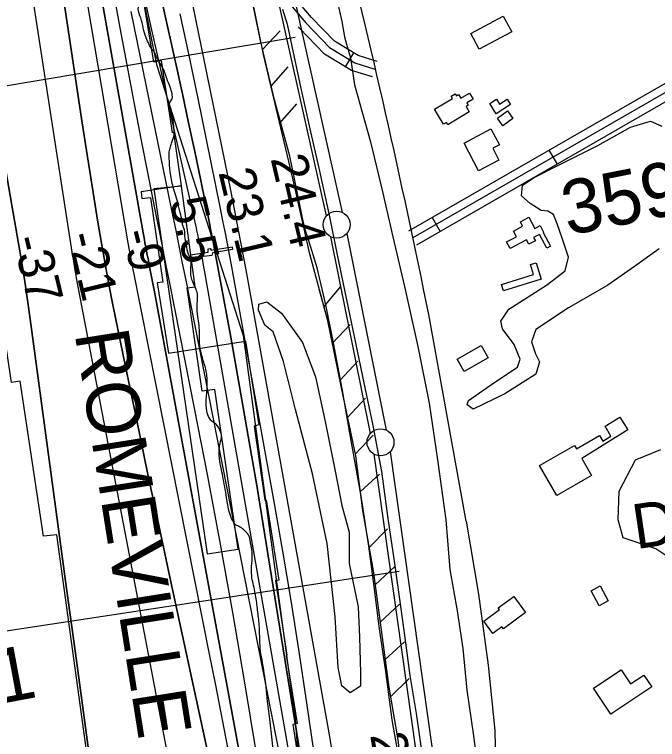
# Model space of a CAD drawing. Extents: x 3419139 to 3457078, y 540382 to 565875.
# Drawn here: x 3439968 to 3441162, y 549858 to 551203 of the extents above; entities that cross this region are included whole.
import ezdxf

# ---------------------------------------------------------------- set-up
doc = ezdxf.new("R2010")
doc.units = 0
for name, color, linetype in [('V-BLDG-OTLN', 7, 'Continuous'), ('V-CHAN-DOCK', 7, 'Continuous'), ('V-CHAN-NAID', 7, 'Continuous'), ('V-FLOD-BASE', 7, 'Continuous'), ('V-LEVE-TOET', 7, 'Continuous'), ('V-RIVR-EDGE', 7, 'Continuous'), ('V-RIVR-RANG', 7, 'Continuous'), ('V-RIVR-RANG-IDEN', 7, 'Continuous'), ('V-ROAD-CNTR', 7, 'Continuous'), ('V-RRAP-FSHR', 7, 'Continuous'), ('V-RRAP-RVMT', 7, 'Continuous'), ('V-RRAP-RVMT-IDEN', 7, 'Continuous'), ('V-SITE-VEGE', 7, 'Continuous'), ('V-SURV-IDEN', 7, 'Continuous'), ('V-SURV-LINE', 7, 'Continuous'), ('V-TOPO-DPTH', 7, 'Continuous'), ('V-TOPO-MINR', 7, 'Continuous'), ('V-TOPO-WATR', 7, 'Continuous')]:
    doc.layers.add(name, color=color, linetype=linetype)

msp = doc.modelspace()

# ---------------------------------------------------------------- linework, layer by layer
at = {"layer": 'V-BLDG-OTLN'}
for points in [[(3440815, 551167.2), (3440875.5, 551199.8), (3440891.2, 551170.7), (3440830.7, 551138.1)], [(3440812.5, 551022.3), (3440772.6, 550998.2), (3440770, 551002.4), (3440764.6, 550999.2), (3440747.7, 551027.1), (3440781, 551047.1), (3440778.7, 551050.9), (3440786.3, 551055.4), (3440788.4, 551051.8), (3440792.5, 551054.3), (3440796.8, 551047.2), (3440812.9, 551056.8), (3440819.6, 551045.7), (3440807.9, 551038.6), (3440810.5, 551034.2), (3440806.7, 551031.9)], [(3440862.3, 551018.6), (3440850.3, 551037.3), (3440862.8, 551045.3), (3440868.4, 551036.6), (3440882.5, 551045.8), (3440889, 551035.7)], [(3440883.3, 551023.7), (3440893.5, 551009.8), (3440875, 550996.2), (3440864.8, 551010.1)], [(3440829.7, 550912.8), (3440802.7, 550964), (3440852.6, 550990.4), (3440868.2, 550960.9), (3440855.9, 550954.4), (3440867.4, 550932.7)], [(3440923.1, 550826.4), (3440934.1, 550805.7), (3440943.9, 550810.9), (3440950.3, 550798.8), (3440949.3, 550798.3), (3440962.9, 550772.9), (3440956.3, 550769.4), (3440942.8, 550794.8), (3440931.9, 550789), (3440935.2, 550782.8), (3440922.9, 550776.3), (3440918.4, 550784.8), (3440888.2, 550768.7), (3440881.7, 550780.8), (3440899.9, 550790.4), (3440894.4, 550800.9), (3440911.5, 550810), (3440907.2, 550818)], [(3440946.1, 550711.5), (3440875.9, 550689.7), (3440872.1, 550701.7), (3440931.9, 550720.3), (3440926.2, 550738.8), (3440936.7, 550742)], [(3440847.6, 550565.6), (3440802.9, 550540.2), (3440789.8, 550563.1), (3440834.6, 550588.5)], [(3440942.9, 550365.8), (3441007.6, 550403.3), (3441011.3, 550396.9), (3441054.2, 550421.8), (3441060.6, 550411.2), (3441075.3, 550420.4), (3441064.4, 550438.6), (3441091.6, 550455.4), (3441106.5, 550432.1), (3441021.2, 550378.9), (3441039.5, 550347.3), (3440975.2, 550310)], [(3441055.3, 550142.5), (3441070.3, 550114.7), (3441053.7, 550105.7), (3441038.7, 550133.5)], [(3440894.9, 550123), (3440916.7, 550093.2), (3440875.7, 550063.1), (3440873, 550066.8), (3440856, 550054.3), (3440839.3, 550077.2), (3440868.6, 550098.7), (3440866.3, 550102.1)], [(3441151, 549955), (3441074.9, 549904.6), (3441043.1, 549952.6), (3441094.3, 549986.5), (3441111.4, 549960.6), (3441136.4, 549977.1)]]:
    msp.add_lwpolyline(points, close=True, dxfattribs=at)
at = {"layer": 'V-CHAN-DOCK'}
for points in [[(3440227, 550879), (3440325.8, 550202), (3440383.3, 550210.4), (3440340.3, 550507), (3440316.7, 550503.6), (3440288.9, 550695.5), (3440303.8, 550697.7), (3440277.9, 550884.1), (3440227, 550879)], [(3440295.1, 550756.9), (3440327.7, 550761.8), (3440327.6, 550768.2), (3440331.6, 550768.8), (3440333.5, 550765.3), (3440372, 550771.6), (3440373, 550766.6), (3440335.6, 550760.6), (3440334.2, 550755.3), (3440324.6, 550754.5), (3440295.9, 550751.6), (3440295.1, 550756.9)]]:
    msp.add_lwpolyline(points, dxfattribs=at)
at = {"layer": 'V-FLOD-BASE'}
msp.add_lwpolyline([(3440465.6, 551212.6), (3440474.2, 551184.5), (3440498.1, 551073.8), (3440517.8, 550985.3), (3440533.4, 550917.4), (3440551.4, 550833.4), (3440567, 550756.7), (3440584.7, 550673), (3440598.6, 550605), (3440616.7, 550519.1), (3440633.3, 550440.2), (3440649.4, 550354.5), (3440661, 550267.7), (3440672.9, 550188.5), (3440682.8, 550118.1), (3440693, 550045.9), (3440702.1, 549976.5), (3440714, 549906), (3440725.6, 549823.7)], dxfattribs=at)
at = {"layer": 'V-LEVE-TOET'}
for points in [[(3440167.9, 553038.6), (3440182.9, 552971.3), (3440206.5, 552869.9), (3440229.5, 552781.3), (3440250.6, 552681), (3440277.4, 552552.9), (3440304.9, 552431.2), (3440328.2, 552326.7), (3440346.4, 552235.3), (3440367.8, 552133.6), (3440389.9, 552031), (3440415.2, 551920.6), (3440438.8, 551818.5), (3440464.3, 551705.3), (3440484.8, 551610.8), (3440506.1, 551517.8), (3440527.5, 551415.2), (3440545.7, 551326.4), (3440564.3, 551242.3), (3440575.7, 551189.9), (3440580.9, 551161.3)], [(3440680.5, 549831.5), (3440669.5, 549894.3), (3440657.6, 549983.7), (3440645.5, 550063), (3440635.6, 550141.7), (3440625.7, 550216.2), (3440611.9, 550309.3), (3440590.9, 550426.2), (3440577.1, 550505.2), (3440560.2, 550593.2), (3440546.3, 550664.1), (3440530.2, 550732.5), (3440517.7, 550773.1), (3440506.3, 550807.3), (3440496.9, 550855.5), (3440479.2, 550939.6), (3440451.1, 551044.2), (3440424.8, 551154.6), (3440411.5, 551219.9)], [(3440580.9, 551161.3), (3440584.5, 551147.4), (3440592, 551122.6), (3440599.2, 551071.9)], [(3440599.2, 551071.9), (3440628.9, 550966.2), (3440651.7, 550871.5), (3440670.6, 550790.2), (3440692.2, 550698.2), (3440716.9, 550587), (3440738.2, 550481.3), (3440753.1, 550376.5), (3440769.1, 550265.2), (3440776.1, 550172.8), (3440789.7, 550096), (3440800.2, 550026.5), (3440808.1, 549949.1), (3440819.4, 549868.4), (3440823.5, 549841)]]:
    msp.add_lwpolyline(points, dxfattribs=at)
at = {"layer": 'V-RIVR-EDGE'}
msp.add_spline([(3440606.5, 548542), (3440606.2, 548567.3), (3440602.8, 548588.8), (3440599.6, 548602.9), (3440598.6, 548615.3), (3440596.9, 548630.4), (3440593.4, 548648.4), (3440585, 548681.9), (3440580.8, 548696.7), (3440577.3, 548705.2), (3440573.8, 548711.9), (3440574.2, 548719.3), (3440574.9, 548725.6), (3440572.5, 548739), (3440569.7, 548758.4), (3440569.8, 548774.6), (3440568.4, 548805.6), (3440568.5, 548828.2), (3440566.4, 548832.8), (3440561.1, 548843), (3440560.8, 548848.3), (3440560.8, 548854.6), (3440560.5, 548859.6), (3440561.9, 548864.1), (3440565.4, 548871.5), (3440566.5, 548880.3), (3440566.2, 548891.3), (3440563.4, 548894.8), (3440561.3, 548896.9), (3440560.6, 548898.3), (3440558.8, 548902.2), (3440558.5, 548910.7), (3440559.2, 548920.9), (3440561.7, 548937.1), (3440562.4, 548945.5), (3440562.4, 548952.6), (3440561.8, 548959.3), (3440559.7, 548969.1), (3440557.6, 548979), (3440555.5, 548989.9), (3440553, 548999.8), (3440549.9, 549013.6), (3440549.9, 549021.7), (3440550, 549031.9), (3440548.9, 549037.9), (3440547.2, 549043.2), (3440545.1, 549050.9), (3440542.7, 549081.6), (3440541.7, 549102.7), (3440541.4, 549115.8), (3440539.6, 549121.4), (3440538.2, 549126.4), (3440533.7, 549164.8), (3440530.3, 549193.7), (3440527.5, 549221.9), (3440525.8, 549236), (3440521.2, 549247.6), (3440520.9, 549255.4), (3440519.2, 549278.3), (3440518.5, 549290.3), (3440515.4, 549308.2), (3440514.4, 549315.3), (3440513.7, 549332.9), (3440512.7, 549345.6), (3440510.6, 549348.8), (3440510.6, 549351.9), (3440510.6, 549355.5), (3440510.9, 549359), (3440510.2, 549361.5), (3440507.1, 549368.5), (3440511, 549374.1), (3440511.3, 549378.4), (3440511, 549384), (3440507.9, 549405.9), (3440505.1, 549431.6), (3440503.1, 549458.4), (3440503.2, 549487.3), (3440501.4, 549504.5), (3440495.9, 549538.4), (3440492.1, 549561), (3440488.2, 549573.3), (3440484, 549584.9), (3440480.9, 549598.7), (3440479.9, 549608.6), (3440479.5, 549619.1), (3440476.7, 549636.4), (3440475, 549654.4), (3440466, 549699.9), (3440462.2, 549718.9), (3440459.4, 549740.7), (3440458, 549745.3), (3440454.6, 549780.2), (3440451.1, 549806), (3440446.6, 549857.1), (3440441.5, 549900.4), (3440437, 549938.1), (3440435.9, 549948.7), (3440428.7, 549999.8), (3440424.8, 550021.7), (3440423.5, 550042.1), (3440422.2, 550073.5), (3440419.1, 550101), (3440415.2, 550128.5), (3440409, 550157.7), (3440408, 550174.3), (3440409.4, 550193.7), (3440408.7, 550210.2), (3440405.6, 550227.2), (3440403.9, 550234.9), (3440395.8, 550244.4), (3440387, 550251.5), (3440378.6, 550256.1), (3440372.9, 550264.2), (3440367, 550279), (3440361.8, 550306.2), (3440354.8, 550346), (3440348.9, 550377.8), (3440347.9, 550389.7), (3440349, 550403.1), (3440352.5, 550418.3), (3440352.5, 550423.6), (3440351.1, 550427.4), (3440341.7, 550443), (3440332.5, 550450), (3440330.1, 550453.6), (3440325.2, 550467), (3440324.2, 550488.8), (3440325.3, 550503.3), (3440325.7, 550521.2), (3440325, 550535.3), (3440320.4, 550554.4), (3440313.8, 550578.3), (3440311.7, 550592.1), (3440311.8, 550613.2), (3440308, 550646.7), (3440307.7, 550672.1), (3440307.7, 550684.4), (3440304.2, 550695.4), (3440300.4, 550703.8), (3440296.5, 550714.4), (3440295.5, 550723.9), (3440295.9, 550738.4), (3440295.9, 550747.5), (3440291.4, 550757.4), (3440287.5, 550775.4), (3440284.4, 550791.6), (3440282.7, 550806.4), (3440279.9, 550812.8), (3440279.9, 550816.6), (3440276.7, 550830.7), (3440272.2, 550850.1), (3440262.8, 550882.2), (3440257.2, 550910.8), (3440255.5, 550936.2), (3440255.5, 550947.8), (3440257.7, 550957.3), (3440260.5, 550966.1), (3440264.4, 550979.8), (3440264.1, 550991.1), (3440262, 551009.8), (3440258.5, 551023.5), (3440256.4, 551033.4), (3440256.5, 551038.7), (3440260.7, 551046.4), (3440260.7, 551055.2), (3440257.2, 551067.9), (3440250.9, 551083.8), (3440245.7, 551098.3), (3440234.1, 551119.4), (3440230.2, 551127.6), (3440228.1, 551132.5), (3440221.5, 551140.3), (3440218.3, 551147), (3440212.4, 551159.7), (3440202.6, 551196.3), (3440198, 551213.3), (3440198.1, 551219.3), (3440197.4, 551227.4), (3440196.7, 551237.6), (3440192.8, 551245.7), (3440189.7, 551257), (3440187.3, 551269), (3440183.1, 551289.4), (3440182.4, 551301.7), (3440179.6, 551313.7), (3440175.4, 551332.4), (3440174.1, 551344.8), (3440172.7, 551357.1), (3440172.3, 551367.7), (3440172, 551383.2), (3440172.4, 551398.3), (3440171.1, 551413.5), (3440170, 551424.1), (3440167.9, 551425.8), (3440162.6, 551434.3), (3440159.9, 551454.4), (3440156, 551470.6), (3440152.9, 551490.3), (3440152.9, 551495.3), (3440155.8, 551496.3), (3440155.4, 551498.8), (3440149.8, 551521.4), (3440146.3, 551534.8), (3440142.2, 551559.1)], degree=3, dxfattribs=at)
at = {"layer": 'V-RIVR-RANG'}
for p, q in [((3440489.4, 551159.9), (3439641.3, 551017.5)), ((3440682.3, 550169.1), (3439832, 550040.4))]:
    msp.add_line(p, q, dxfattribs=at)
at = {"layer": 'V-ROAD-CNTR'}
for p, q in [((3440582.5, 551105.7), (3440598.1, 551131.4)), ((3440960.3, 550950.9), (3440975.3, 550924.9)), ((3440743.6, 550826.2), (3440758.6, 550800.2))]:
    msp.add_line(p, q, dxfattribs=at)
for points in [[(3440354.5, 551240.8), (3440358.8, 551284.2), (3440379.5, 551300.1), (3440409.5, 551297.6), (3440432.4, 551274), (3440469.1, 551234), (3440508.7, 551187.3), (3440552.9, 551141.2), (3440599.8, 551112.8), (3440636.9, 551101.3)], [(3440641.4, 551115.7), (3440606, 551126.6), (3440562.4, 551153), (3440519.8, 551197.3), (3440488, 551234.9)], [(3440632.5, 551087), (3440593.6, 551099), (3440543.4, 551129.4), (3440497.5, 551177.2), (3440495.1, 551180.1)], [(3440700.3, 550801.3), (3441275.5, 551132.3)], [(3441283.2, 551119.5), (3440707.8, 550788.3)], [(3440715.3, 550775.3), (3441291, 551106.7)], [(3440806.5, 550262.5), (3440737.2, 550646.1)], [(3440806.5, 550262.5), (3440829.5, 550127), (3440847.5, 549995.6), (3440859.7, 549874.2), (3440863.2, 549721.4), (3440874.4, 549522.6), (3440885.6, 549368.5), (3440909.1, 549095.1), (3440935, 548822.8), (3440956.6, 548577.1), (3440983.9, 548304.6)]]:
    msp.add_lwpolyline(points, dxfattribs=at)
msp.add_arc((3424382.6, 547337.3), 16685.9, 11.43727, 14.06534, dxfattribs=at)
at = {"layer": 'V-RRAP-FSHR'}
for p, q in [((3440427.8, 551136.9), (3440461.5, 551172.3)), ((3440443.7, 551068.8), (3440476.1, 551105.3)), ((3440459.9, 551000.7), (3440492.4, 551037.2)), ((3440542.3, 550660.6), (3440573.7, 550698)), ((3440557.8, 550592.3), (3440591.4, 550627.8)), ((3440571.9, 550523.8), (3440605.5, 550559.3)), ((3440586.2, 550455.2), (3440619.6, 550490.8)), ((3440600.6, 550386.7), (3440634, 550422.3)), ((3440609.6, 550317.3), (3440645.7, 550350.1)), ((3440626.3, 550213.7), (3440660.7, 550248.4)), ((3440637.7, 550144.7), (3440673.6, 550177.8)), ((3440647, 550075.3), (3440682.9, 550108.4)), ((3440656.3, 550005.9), (3440692.2, 550039)), ((3440666.3, 549936.7), (3440700.9, 549971))]:
    msp.add_line(p, q, dxfattribs=at)
for points in [[(3439977.8, 552420.6), (3440106.4, 551780.9), (3440172.3, 551404.3), (3440232, 551110), (3440392.8, 550607.1), (3440489.2, 549894.4), (3440511.6, 549607.3), (3440513.8, 549359.3), (3440532, 548929.5), (3440619.8, 548305.6), (3440691.1, 548058.6), (3440757.3, 547660.9), (3440767.5, 547537.4), (3440783.9, 547406), (3441072.2, 545849.7)], [(3440402.7, 551274.6), (3440408.7, 551232.2), (3440429.5, 551128.7), (3440484.9, 550895.9), (3440514.6, 550763.6), (3440548.6, 550637.3), (3440574.7, 550510.3), (3440601.1, 550383.9), (3440614, 550282.7)], [(3440402.7, 551274.6), (3440408.7, 551232.2), (3440429.5, 551128.7), (3440467.5, 550968.7)], [(3440533.4, 550693.6), (3440548.6, 550637.3), (3440574.7, 550510.3), (3440601.1, 550383.9), (3440614, 550282.7)], [(3440614, 550282.7), (3440634.7, 550166.5), (3440663.2, 549954.4), (3440680, 549856.7), (3440686, 549803.7), (3440684.6, 549744.2), (3440681.7, 549670.3), (3440687.2, 549581.9), (3440702.8, 549449.4), (3440717.2, 549307.2), (3440726.6, 549169.2), (3440746, 548958.9), (3440764.7, 548717.6), (3440769.3, 548594), (3440791.4, 548435.6)], [(3440614, 550282.7), (3440634.7, 550166.5), (3440663.2, 549954.4), (3440673.2, 549896.5)]]:
    msp.add_lwpolyline(points, dxfattribs=at)
at = {"layer": 'V-RRAP-RVMT'}
for points in [[(3440106.8, 549555.5), (3440110.8, 549556.1), (3440089, 549701.8), (3440119.9, 549706.7), (3440046.8, 550237.4), (3440021.9, 550234.5), (3439978.8, 550522.5), (3439962.8, 550519.8), (3439939.3, 550673.8), (3439942.1, 550674.4), (3439921.8, 550804.9), (3439910.5, 550803.2), (3439869, 551057.2), (3439876.9, 551058.9), (3439860.3, 551163), (3439850.8, 551161.3), (3439834.7, 551249.1)], [(3440204.9, 551240.9), (3440226.1, 551115.1), (3440240.5, 551117.2), (3440260.7, 550983.9), (3440263.1, 550984.6), (3440277.5, 550884.6), (3440203.6, 550873.6), (3440204.8, 550861), (3440220.6, 550863), (3440243.6, 550706.2), (3440233.1, 550704.6), (3440253.9, 550574.6), (3440396.8, 550596.5), (3440421.8, 550441.1), (3440413.3, 550439.1), (3440433.1, 550301.4), (3440435.1, 550301.9), (3440458.6, 550153.4), (3440452.6, 550152.3), (3440474, 550014.2), (3440472.3, 550013.7), (3440493.1, 549887.3), (3440484.7, 549885.6), (3440505.2, 549754.1)]]:
    msp.add_lwpolyline(points, dxfattribs=at)
at = {"layer": 'V-SITE-VEGE'}
for points in [[(3441165, 550768.1), (3441119.4, 550735.4), (3441069.5, 550700.3), (3440996.5, 550658.5), (3440935.7, 550618), (3440927.8, 550595.5), (3440935.6, 550573.1), (3440942.9, 550558.5), (3440936.1, 550535.4), (3440878.3, 550499.1), (3440819.4, 550470.7), (3440808.4, 550478.6), (3440810.9, 550486.5), (3440859.6, 550520.4), (3440902.1, 550548.2), (3440907, 550563.4), (3440895.6, 550590.2), (3440873.8, 550619.4), (3440870.8, 550633.9), (3440886, 550655.8), (3440955.9, 550700.5), (3440990.6, 550727.2), (3440996.8, 550752.7), (3440984.7, 550787.9), (3440975.6, 550814.1), (3440969, 550831.7), (3440958.1, 550837.8), (3440945.9, 550839), (3440925.3, 550851.8), (3440909.6, 550866.5), (3440911.4, 550885.9), (3440932.7, 550900.4), (3440977.1, 550922.8), (3441051.3, 550959.7), (3441111.5, 550993.5), (3441148.6, 551005), (3441169.8, 550995.8)], [(3441201.3, 550183.1), (3441158.9, 550211.2), (3441098.2, 550231.4), (3441088.5, 550264.8), (3441090.5, 550318.2), (3441121, 550376.5), (3441167.8, 550395.8)]]:
    msp.add_lwpolyline(points, dxfattribs=at)
msp.add_lwpolyline([(3440433, 550626.5), (3440421, 550654.3), (3440421.6, 550665.2), (3440436.7, 550669.4), (3440463.9, 550648.8), (3440503, 550594.3), (3440527, 550530.2), (3440545.6, 550444.3), (3440563.5, 550355.5), (3440576, 550291.4), (3440589.2, 550242.4), (3440589.7, 550183.8), (3440606.4, 550103.4), (3440608.7, 550047.2), (3440610.4, 549981.3), (3440610.3, 549956.5), (3440591.5, 549943.9), (3440575.9, 549957.2), (3440569.3, 549991), (3440563.5, 550085.3), (3440548.7, 550221.3), (3440521.2, 550350.7), (3440490, 550469.8), (3440467.3, 550558.7), (3440448.1, 550613.8)], close=True, dxfattribs=at)
at = {"layer": 'V-SURV-LINE'}
for points in [[(3440013.6, 553355.3), (3440576.5, 550835.5)], [(3440547.2, 550829), (3439984.3, 553348.8)], [(3440584.8, 550796.2), (3440658.4, 550431.4)], [(3440629, 550425.5), (3440555.4, 550790.2)], [(3440714.1, 549835.8), (3440635.6, 550387)], [(3440665.3, 550391.2), (3440743.8, 549840)]]:
    msp.add_lwpolyline(points, dxfattribs=at)
for centre in [(3440566.2, 550812.8), (3440647.6, 550408.9)]:
    msp.add_circle(centre, 25, dxfattribs=at)
at = {"layer": 'V-TOPO-DPTH'}
for points in [[(3439861, 551433.2), (3439975.6, 550777.6), (3439981.5, 550742.6), (3439987.2, 550707.6), (3439992.4, 550672.5), (3439997.3, 550637.3), (3440032.6, 550376.5), (3440048.7, 550257), (3440064.9, 550137.4), (3440081.1, 550017.9), (3440097.3, 549898.4), (3440121.7, 549718.3)], [(3440121.7, 549718.3), (3440097.3, 549898.4), (3440081.1, 550017.9), (3440064.9, 550137.4), (3440048.7, 550257), (3440032.6, 550376.5), (3439997.3, 550637.3), (3439992.4, 550672.5), (3439987.2, 550707.6), (3439981.5, 550742.6), (3439975.6, 550777.6), (3439861, 551433.2)], [(3440195.6, 551434.2), (3440268.1, 551108.6), (3440279.9, 551055.2), (3440291.4, 551001.8), (3440302.7, 550948.4), (3440313.8, 550894.9), (3440330.2, 550815.4), (3440332.9, 550801.6), (3440335.7, 550787.9), (3440338.3, 550774.1), (3440340.9, 550760.3), (3440369.5, 550604.3), (3440386.1, 550512.4), (3440402.2, 550420.5), (3440417.8, 550328.5), (3440433, 550236.4), (3440510.3, 549757.6)], [(3440096.9, 551419.7), (3440206.9, 550797.7), (3440208.1, 550791.2), (3440209.2, 550784.7), (3440210.4, 550778.3), (3440211.7, 550771.8), (3440212.9, 550765.3), (3440214.1, 550758.9), (3440215.4, 550752.4), (3440216.7, 550746), (3440219, 550734.4), (3440221.5, 550722.1), (3440223.9, 550709.8), (3440226.2, 550697.5), (3440228.5, 550685.2), (3440404.4, 549730.8)], [(3440096.9, 551419.7), (3440206.9, 550797.7), (3440208.1, 550791.2), (3440209.2, 550784.7), (3440210.4, 550778.3), (3440211.7, 550771.8), (3440212.9, 550765.3), (3440214.1, 550758.9), (3440215.4, 550752.4), (3440216.7, 550746), (3440219, 550734.4), (3440221.5, 550722.1), (3440223.9, 550709.8), (3440226.2, 550697.5), (3440228.5, 550685.2), (3440404.4, 549730.8)], [(3440341.4, 549767.3), (3440256.6, 550158.7), (3440235.8, 550255.5), (3440215.3, 550352.3), (3440195.1, 550449.2), (3440175, 550546.2), (3440151, 550663.7), (3440143.4, 550702), (3440136.2, 550740.3), (3440129.5, 550778.7), (3440123.1, 550817.1), (3440114.2, 550872.6), (3440103.7, 550938.9), (3440093.4, 551005.2), (3440083.2, 551071.5), (3440073.2, 551137.8), (3440031.8, 551413.3)], [(3440031.8, 551413.3), (3440073.2, 551137.8), (3440083.2, 551071.5), (3440093.4, 551005.2), (3440103.7, 550938.9), (3440114.2, 550872.6), (3440123.1, 550817.1), (3440129.5, 550778.7), (3440136.2, 550740.3), (3440143.4, 550702), (3440151, 550663.7), (3440175, 550546.2), (3440195.1, 550449.2), (3440215.3, 550352.3), (3440235.8, 550255.5), (3440256.6, 550158.7), (3440341.4, 549767.3)], [(3440253.6, 549825.5), (3440087.1, 550694.6), (3440084, 550711.3), (3440081, 550728.1), (3440078.1, 550744.8), (3440075.5, 550761.6), (3440000.3, 551246.8)], [(3440253.6, 549825.5), (3440087.1, 550694.6), (3440084, 550711.3), (3440081, 550728.1), (3440078.1, 550744.8), (3440075.5, 550761.6), (3440000.3, 551246.8)], [(3440471.8, 549771.3), (3440286.6, 550709.8), (3440280.3, 550741.5), (3440274, 550773.2), (3440267.5, 550804.8), (3440261, 550836.5), (3440196.2, 551150.7), (3440184.5, 551208.4)], [(3440471.8, 549771.3), (3440286.6, 550709.8), (3440280.3, 550741.5), (3440274, 550773.2), (3440267.5, 550804.8), (3440261, 550836.5), (3440196.2, 551150.7), (3440184.5, 551208.4)]]:
    msp.add_lwpolyline(points, dxfattribs=at)
at = {"layer": 'V-TOPO-MINR'}
for points in [[(3440494.9, 549736.1), (3440320.8, 550728.6), (3440319.2, 550737.5), (3440317.6, 550746.4), (3440316, 550755.3), (3440314.4, 550764.2), (3440311.6, 550779.4), (3440310.8, 550783.3), (3440310.5, 550784.6), (3440309, 550792), (3440308, 550797), (3440306.9, 550802), (3440305.8, 550807), (3440304.7, 550812), (3440278.8, 550927), (3440264.8, 550989.4), (3440250.7, 551051.9), (3440236.7, 551114.3), (3440222.7, 551176.8), (3440160.3, 551454.8)], [(3440428.6, 549764.3), (3440394.9, 549966.3), (3440373.2, 550093.1), (3440350.7, 550219.8), (3440327, 550346.2), (3440302.5, 550472.5), (3440257, 550701.1), (3440250.6, 550733.6), (3440244.1, 550766), (3440237.7, 550798.5), (3440231.2, 550831), (3440216.9, 550903.1), (3440203.5, 550971.7), (3440190.2, 551040.3), (3440177.3, 551109), (3440164.6, 551177.7), (3440115.7, 551446.4)], [(3439861, 551433.2), (3439975.6, 550777.6), (3439981.5, 550742.6), (3439987.2, 550707.6), (3439992.4, 550672.5), (3439997.3, 550637.3), (3440032.6, 550376.5), (3440048.7, 550257), (3440064.9, 550137.4), (3440081.1, 550017.9), (3440097.3, 549898.4), (3440121.7, 549718.3)], [(3440510.3, 549757.6), (3440433, 550236.4), (3440417.8, 550328.5), (3440402.2, 550420.5), (3440386.1, 550512.4), (3440369.5, 550604.3), (3440340.9, 550760.3), (3440338.3, 550774.1), (3440335.7, 550787.9), (3440332.9, 550801.6), (3440330.2, 550815.4), (3440313.8, 550894.9), (3440302.7, 550948.4), (3440291.4, 551001.8), (3440279.9, 551055.2), (3440268.1, 551108.6), (3440195.6, 551434.2)], [(3440404.4, 549730.8), (3440228.5, 550685.2), (3440226.2, 550697.5), (3440223.9, 550709.8), (3440221.5, 550722.1), (3440219, 550734.4), (3440216.7, 550746), (3440215.4, 550752.4), (3440214.1, 550758.9), (3440212.9, 550765.3), (3440211.7, 550771.8), (3440210.4, 550778.3), (3440209.2, 550784.7), (3440208.1, 550791.2), (3440206.9, 550797.7), (3440096.9, 551419.7)], [(3440341.4, 549767.3), (3440256.6, 550158.7), (3440235.8, 550255.5), (3440215.3, 550352.3), (3440195.1, 550449.2), (3440175, 550546.2), (3440151, 550663.7), (3440143.4, 550702), (3440136.2, 550740.3), (3440129.5, 550778.7), (3440123.1, 550817.1), (3440114.2, 550872.6), (3440103.7, 550938.9), (3440093.4, 551005.2), (3440083.2, 551071.5), (3440073.2, 551137.8), (3440031.8, 551413.3)], [(3440370.7, 549807.3), (3440360.9, 549858.7), (3440351.1, 549910.1), (3440341, 549961.5), (3440330.9, 550012.8), (3440189.4, 550724.2), (3440186.7, 550738), (3440184.1, 550751.7), (3440181.7, 550765.5), (3440179.3, 550779.3), (3440080.1, 551363.4)], [(3440557.5, 549838.6), (3440554, 549859.1), (3440399.2, 550722), (3440392.1, 550760.8), (3440384.8, 550799.6), (3440377.2, 550838.3), (3440369.5, 550876.9), (3440272.2, 551354.8)], [(3440253.6, 549825.5), (3440087.1, 550694.6), (3440084, 550711.3), (3440081, 550728.1), (3440078.1, 550744.8), (3440075.5, 550761.6), (3440000.3, 551246.8)], [(3440531.3, 549785.8), (3440511.7, 549921.2), (3440497.5, 550016.6), (3440482.5, 550111.9), (3440466.5, 550207), (3440449.8, 550302), (3440370.1, 550741.2), (3440365.2, 550767.5), (3440360.2, 550793.7), (3440355.1, 550819.9), (3440349.8, 550846.1), (3440308.2, 551049.7), (3440292.2, 551126.9), (3440276, 551204.1)]]:
    msp.add_lwpolyline(points, dxfattribs=at)
at = {"layer": 'V-TOPO-WATR'}
msp.add_lwpolyline([(3440471.8, 549771.3), (3440286.6, 550709.8), (3440280.3, 550741.5), (3440274, 550773.2), (3440267.5, 550804.8), (3440261, 550836.5), (3440196.2, 551150.7), (3440184.5, 551208.4)], dxfattribs=at)

# ---------------------------------------------------------------- texts
at = {"layer": 'V-CHAN-NAID'}
msp.add_text('SUGARLAND EQULION NO. 1 ', height=100, rotation=10.5984, dxfattribs=at).set_placement((3438186.9, 549595.1))
at = {"layer": 'V-RIVR-RANG'}
for s, rotation, p in [('24.4', 283.2583, (3440443.2, 550935.6)), ('23.1', 283.2583, (3440346.5, 550910.1)), ('5.5', 283.2583, (3440256.3, 550856.9)), ('-21', 283.5449, (3440065.6, 550792.8)), ('-9', 283.5449, (3440167.2, 550798.1)), ('-37', 283.5449, (3439964.3, 550786.3)), ('25.8', 279.6783, (3440628.1, 549866.1))]:
    msp.add_text(s, height=67, rotation=rotation, dxfattribs=at).set_placement(p)
at = {"layer": 'V-RIVR-RANG-IDEN'}
msp.add_text('D-140', height=83, rotation=8.4613, dxfattribs=at).set_placement((3441122, 550210.5))
at = {"layer": 'V-RRAP-RVMT-IDEN'}
msp.add_text('ROMEVILLE ', height=100, rotation=278.9831, dxfattribs=at).set_placement((3440079.7, 550611.2))
at = {"layer": 'V-SURV-IDEN'}
msp.add_text('3598+18.2', height=100, rotation=11.1461, dxfattribs=at).set_placement((3440995.1, 550792.4))

doc.saveas('drawing.dxf')
